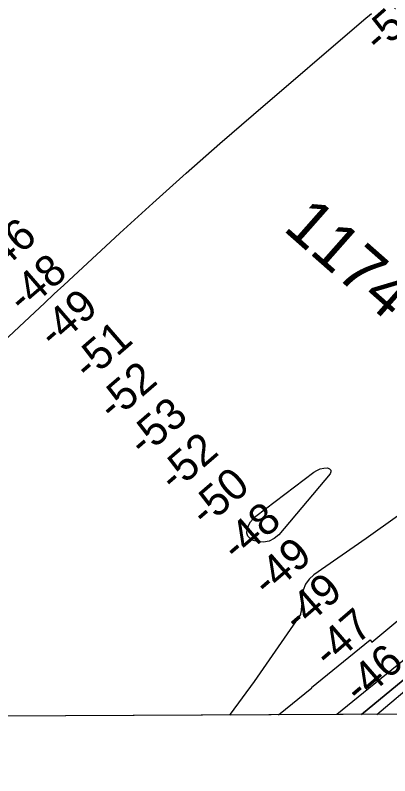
# Model space of a CAD drawing. Extents: x 3419139 to 3457078, y 540382 to 565875.
# Drawn here: x 3452566 to 3453366, y 545772 to 547397 of the extents above; entities that cross this region are included whole.
import ezdxf

# ---------------------------------------------------------------- set-up
doc = ezdxf.new("R2010")
doc.units = 0
for name, color, linetype in [('V-GRID-FRAM', 7, 'Continuous'), ('V-RIVR-RANG', 7, 'Continuous'), ('V-RRAP-RVMT', 7, 'Continuous'), ('V-SURV-IDEN', 7, 'Continuous'), ('V-TOPO-DPTH', 7, 'Continuous'), ('V-TOPO-MAJR', 7, 'Continuous'), ('V-TOPO-MINR', 7, 'Continuous')]:
    doc.layers.add(name, color=color, linetype=linetype)

msp = doc.modelspace()

# ---------------------------------------------------------------- linework, layer by layer
at = {"layer": 'V-GRID-FRAM'}
msp.add_lwpolyline([(3423200.9, 563955.1), (3454837.9, 564093.1), (3454925.2, 545910.2), (3423272.3, 545772.1), (3423200.9, 563955.1)], dxfattribs=at)
at = {"layer": 'V-RRAP-RVMT'}
for p, q in [((3453327.4, 546057.9), (3453428.9, 546142.2)), ((3453198.3, 545960.6), (3453323.7, 546062.5)), ((3453323.7, 546062.5), (3453327.4, 546057.9)), ((3453128.1, 545902.3), (3453199, 545959.8)), ((3453199, 545959.8), (3453198.3, 545960.6)), ((3453484.2, 545903.9), (3453128.1, 545902.3))]:
    msp.add_line(p, q, dxfattribs=at)
at = {"layer": 'V-TOPO-DPTH'}
for p, q in [((3453252.5, 545902.9), (3449923.8, 545888.4)), ((3453398.1, 545903.5), (3453338, 545903.3))]:
    msp.add_line(p, q, dxfattribs=at)
for points in [[(3454918.1, 547393), (3454894, 547374.9), (3454839.1, 547334.9), (3454783.8, 547295.5), (3454528.2, 547116.3), (3454502.8, 547098.2), (3454031, 546697.4), (3454013.5, 546681), (3453449.5, 546078.4), (3453404.2, 546026.3), (3453252.5, 545902.9)], [(3454918.1, 547393), (3454894, 547374.9), (3454839.1, 547334.9), (3454783.8, 547295.5), (3454528.2, 547116.3), (3454502.8, 547098.2), (3454031, 546697.4), (3454013.5, 546681), (3453449.5, 546078.4), (3453404.2, 546026.3), (3453252.5, 545902.9)], [(3454918.5, 547309.8), (3454887.4, 547286), (3454834.6, 547246), (3454545.3, 547028), (3454537.1, 547021.9), (3454528.9, 547015.8), (3454029.2, 546653.8), (3453394.4, 545976.6), (3453305.2, 545903.1)], [(3453305.2, 545903.1), (3453394.4, 545976.6), (3454029.2, 546653.8), (3454528.9, 547015.8), (3454537.1, 547021.9), (3454545.3, 547028), (3454834.6, 547246), (3454887.4, 547286), (3454918.5, 547309.8)], [(3453338, 545903.3), (3453397.9, 545953.5), (3454078.4, 546616.2), (3454100.6, 546634.9), (3454386.3, 546863.8), (3454441, 546905.5), (3454506.6, 546955), (3454528.7, 546971.7), (3454550.8, 546988.4), (3454572.9, 547005.2), (3454595, 547021.9), (3454856.4, 547219.6), (3454909.2, 547259.6), (3454918.7, 547266.8)], [(3453338, 545903.3), (3453397.9, 545953.5), (3454078.4, 546616.2), (3454100.6, 546634.9), (3454386.3, 546863.8), (3454441, 546905.5), (3454506.6, 546955), (3454528.7, 546971.7), (3454550.8, 546988.4), (3454572.9, 547005.2), (3454595, 547021.9), (3454856.4, 547219.6), (3454909.2, 547259.6), (3454918.7, 547266.8)]]:
    msp.add_lwpolyline(points, dxfattribs=at)
at = {"layer": 'V-TOPO-MAJR'}
for points in [[(3452262, 546438.9), (3452608.1, 546762.8), (3452628.7, 546782.1), (3452649.4, 546801.4), (3452670.1, 546820.6), (3452690.9, 546839.8), (3452789.7, 546931.1), (3452860.2, 546995.5), (3452931.2, 547059.4), (3453002.9, 547122.6), (3453075.1, 547185.2), (3453310.2, 547387), (3453326.4, 547400.6)], [(3453108, 546273.1), (3453096, 546271.5), (3453083, 546272.6), (3453073.9, 546275), (3453067.3, 546278.9), (3453062.6, 546283.9), (3453060.8, 546290.5), (3453061, 546298.2), (3453061.7, 546300.3), (3453064.7, 546307.9), (3453068.6, 546314.9), (3453073.8, 546321), (3453079.8, 546326.5), (3453203.2, 546420.4), (3453209.9, 546424.5), (3453217.1, 546427.7), (3453224.7, 546429.3), (3453232.6, 546429.9), (3453236.9, 546427.9), (3453239.6, 546425.2), (3453239.8, 546421.4), (3453238.4, 546416.9), (3453128.9, 546286.9), (3453118.9, 546278.7), (3453108, 546273.1)], [(3453382, 546326.7), (3453315, 546278.8), (3453203.8, 546201.2), (3453193.7, 546191.8), (3453185.8, 546181.2), (3453181, 546168.9), (3453178.3, 546155.4), (3453177, 546131.1), (3453176.8, 546128.7), (3453176.3, 546123.8), (3453175.4, 546119.1), (3453174.7, 546116.8), (3453172.4, 546112.6), (3453076, 545973.6), (3453024.9, 545903.4), (3453023.7, 545901.9)]]:
    msp.add_lwpolyline(points, dxfattribs=at)
at = {"layer": 'V-TOPO-MINR'}
for points in [[(3454918.1, 547393), (3454894, 547374.9), (3454839.1, 547334.9), (3454783.8, 547295.5), (3454528.2, 547116.3), (3454502.8, 547098.2), (3454031, 546697.4), (3454013.5, 546681), (3453449.5, 546078.4), (3453404.2, 546026.3), (3453252.5, 545902.9)], [(3453305.2, 545903.1), (3453394.4, 545976.6), (3454029.2, 546653.8), (3454528.9, 547015.8), (3454537.1, 547021.9), (3454545.3, 547028), (3454834.6, 547246), (3454887.4, 547286), (3454918.5, 547309.8)], [(3453338, 545903.3), (3453397.9, 545953.5), (3454078.4, 546616.2), (3454100.6, 546634.9), (3454386.3, 546863.8), (3454441, 546905.5), (3454506.6, 546955), (3454528.7, 546971.7), (3454550.8, 546988.4), (3454572.9, 547005.2), (3454595, 547021.9), (3454856.4, 547219.6), (3454909.2, 547259.6), (3454918.7, 547266.8)]]:
    msp.add_lwpolyline(points, dxfattribs=at)

# ---------------------------------------------------------------- texts
at = {"layer": 'V-RIVR-RANG'}
for s, rotation, p in [('-51', 41.2263, (3453342.9, 547314.4)), ('-46', 40.8339, (3452518.4, 546833.7)), ('-48', 40.8339, (3452583.2, 546757.5)), ('-49', 40.8339, (3452649, 546682.2)), ('-51', 40.8339, (3452723, 546614)), ('-52', 40.8339, (3452775.6, 546527.3)), ('-53', 40.8339, (3452840.4, 546451.1)), ('-52', 40.8339, (3452906, 546375.6)), ('-50', 40.8339, (3452972.6, 546301)), ('-48', 40.8339, (3453039.6, 546226.8)), ('-49', 40.8339, (3453105.4, 546151.5)), ('-49', 40.8339, (3453170.6, 546075.6)), ('-47', 40.8339, (3453235.4, 545999.5)), ('-46', 40.8339, (3453300.8, 545923.8))]:
    msp.add_text(s, height=67, rotation=rotation, dxfattribs=at).set_placement(p)
at = {"layer": 'V-SURV-IDEN'}
msp.add_text('1174+57.2', height=100, rotation=318.5853, dxfattribs=at).set_placement((3453135.6, 546939.2))

doc.saveas('drawing.dxf')
